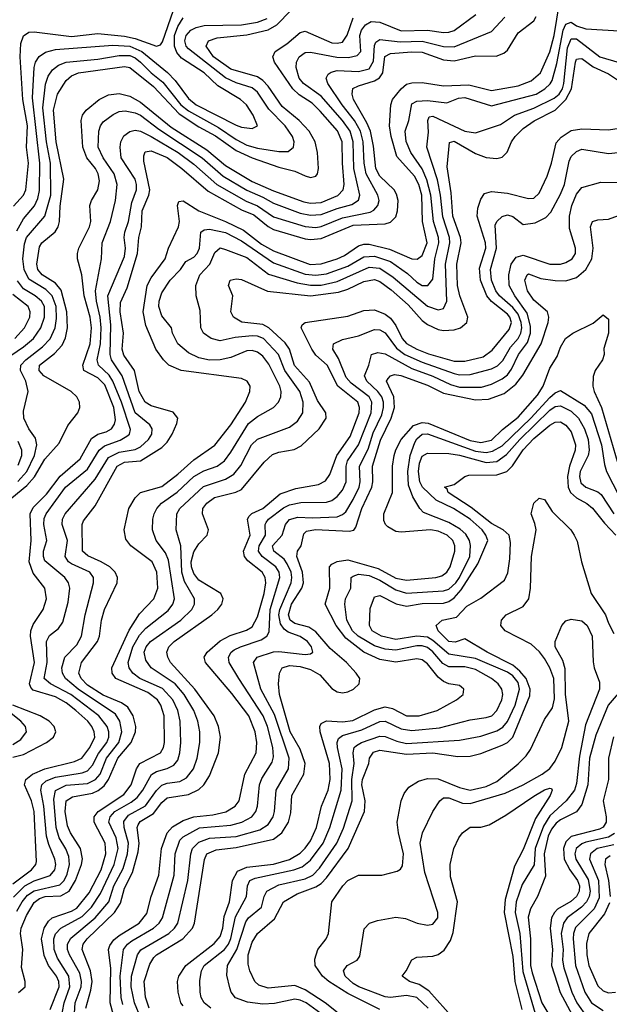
# Model space of a CAD drawing. Header units: inches. Extents: x 990535 to 1117859, y 769386 to 892122.
# Tile 734 of 1056: x 1061436 to 1063653, y 845364 to 849070. Entities that reach past the tile are written whole.
import ezdxf

# ---------------------------------------------------------------- set-up
doc = ezdxf.new("R2010")
doc.units = ezdxf.units.IN
doc.header["$MEASUREMENT"] = 0
doc.layers.add('B0864', color=7, linetype='Continuous')

msp = doc.modelspace()

# ---------------------------------------------------------------- linework, layer by layer
at = {"layer": 'B0864', "color": 5}
for points, elevation in [([(1061405.7, 847270), (1061462.9, 847317.1), (1061491.1, 847348.9), (1061530, 847416.2), (1061584.2, 847475.8), (1061616.9, 847543.1), (1061654, 847590), (1061661.3, 847610), (1061659.9, 847630), (1061650.9, 847650), (1061629.4, 847670), (1061526.3, 847730), (1061509.2, 847750), (1061509.9, 847770), (1061566.7, 847813.3), (1061595.1, 847844.9), (1061607.7, 847872.3), (1061615.2, 847910), (1061612.6, 847970), (1061591.3, 848051.3), (1061570, 848078.1), (1061519.7, 848110), (1061503.5, 848130), (1061499.9, 848150), (1061510, 848215.5), (1061519.2, 848230), (1061568.7, 848271.3), (1061580.3, 848290), (1061585.6, 848310), (1061588.3, 848368.3), (1061601.6, 848470), (1061573.1, 848610), (1061562.2, 848730), (1061578.2, 848790), (1061610, 848841.3), (1061630, 848858.8), (1061656.8, 848870), (1061830, 848893.7), (1061850, 848890), (1061939, 848819), (1062035.3, 848715.3), (1062110, 848666.4), (1062172.6, 848632.6), (1062250, 848577), (1062310, 848549.4), (1062410, 848514.9), (1062470, 848500.3), (1062510, 848482.3), (1062530, 848476.3), (1062550, 848481.6), (1062556, 848490), (1062559.5, 848510), (1062555.6, 848570), (1062546.8, 848610), (1062524.7, 848650), (1062486.5, 848690), (1062423, 848743), (1062370, 848820.1), (1062350, 848841.3), (1062330, 848854.6), (1062230, 848884.3), (1062164.5, 848930), (1062137.6, 848970), (1062145.9, 848990), (1062177.8, 849002.2), (1062290, 849012.5), (1062370, 849032), (1062402.8, 849050), (1062455.4, 849104.6)], 3020), ([(1061411.8, 848368.2), (1061449.9, 848410), (1061458.6, 848430), (1061469, 848530), (1061460.7, 848590), (1061464.3, 848670), (1061447.2, 848770), (1061437.8, 848930), (1061440.1, 848979.9), (1061450.3, 849009.7), (1061470, 849022.7), (1061490, 849024.1), (1061630, 849007), (1061730, 849017.8), (1061830, 849008), (1061870, 848998.8), (1061950, 848969.7), (1061965, 848975), (1061973, 848987), (1062014.1, 849105.9)], 3080), ([(1061550, 845344.2), (1061584, 845430), (1061582.8, 845450), (1061574.5, 845470), (1061543.6, 845510), (1061527.2, 845547.2), (1061517.6, 845610), (1061527.3, 845650), (1061543.4, 845676.6), (1061557.7, 845690), (1061630, 845714.6), (1061650, 845726.5), (1061696.9, 845783.1), (1061741.9, 845870), (1061760.2, 845930), (1061757.5, 845970), (1061715.6, 846050), (1061715.8, 846070), (1061731.3, 846090), (1061826.7, 846153.3), (1061854.3, 846190), (1061875.5, 846250), (1061887.8, 846270), (1061965.3, 846310), (1061976.5, 846330), (1061980.4, 846350), (1061979.5, 846450), (1061967, 846490), (1061954.2, 846510), (1061917.1, 846537.1), (1061796.6, 846590), (1061782.8, 846610), (1061782.4, 846630), (1061847.2, 846772.8), (1061886.4, 846833.6), (1061939.9, 846890), (1061954.6, 846930), (1061951.4, 846990), (1061933.3, 847030), (1061853.2, 847090), (1061834.2, 847114.2), (1061828.4, 847150), (1061845.8, 847230), (1061869.9, 847270), (1061889.9, 847290), (1061970, 847313.5), (1062030, 847359.4), (1062090, 847413.8), (1062170, 847468.6), (1062230, 847544.7), (1062285.2, 847630), (1062301.7, 847670), (1062302.2, 847690), (1062290.9, 847710), (1062270, 847719.9), (1062043, 847750), (1061996.8, 847770), (1061976.4, 847790), (1061947.9, 847830), (1061910, 847918.9), (1061900.1, 847970), (1061915.4, 848070), (1061930, 848097.8), (1061982.2, 848170), (1061995.6, 848210), (1062033.2, 848290), (1062036.9, 848310), (1062029.6, 848370), (1062034.3, 848385.7), (1062050, 848388.4), (1062110, 848350), (1062210, 848310.8), (1062277.2, 848277.2), (1062344.9, 848224.9), (1062390, 848199.9), (1062528.3, 848148.3), (1062570, 848150.8), (1062630, 848169.6), (1062657.2, 848182.8), (1062710, 848218.8), (1062730, 848224.6), (1062750, 848224.7), (1062826.3, 848206.3), (1062910, 848169.4), (1062931.2, 848168.8), (1062950, 848182.5), (1062968.1, 848230), (1062950.6, 848310), (1062947.8, 848410), (1062936.4, 848450), (1062920.5, 848480.5), (1062854.7, 848554.7), (1062833.5, 848630), (1062827.2, 848670), (1062832.2, 848750), (1062837.9, 848770), (1062870, 848809.7), (1062890, 848827.1), (1062910, 848832.7), (1062950, 848833.7), (1063030, 848820.9), (1063125.2, 848825.2), (1063210, 848802.9), (1063310, 848821.5), (1063359.9, 848840.1), (1063394.2, 848870), (1063430, 848949), (1063446.6, 849010), (1063466.4, 849133.6)], 2880), ([(1061410, 845817.8), (1061479.7, 845870), (1061496.1, 845890), (1061499, 845901), (1061489.5, 846090), (1061480.2, 846130), (1061453.3, 846190), (1061458.3, 846210), (1061484.3, 846230), (1061530, 846250.7), (1061642.3, 846277.7), (1061668.9, 846290), (1061700, 846330), (1061718.2, 846370), (1061716.1, 846390), (1061706.8, 846410), (1061691.4, 846430), (1061647.2, 846470), (1061610, 846498.7), (1061570, 846521.2), (1061486.6, 846546.6), (1061476.9, 846556.9), (1061472.8, 846570), (1061491.5, 846650), (1061476.5, 846750), (1061477.6, 846770), (1061486.6, 846793.4), (1061524.4, 846850), (1061536.3, 846890), (1061529.9, 846930), (1061486.5, 846986.5), (1061471.7, 847030), (1061479, 847110), (1061475.2, 847210), (1061485.9, 847234.1), (1061536, 847284), (1061587.6, 847352.4), (1061663.2, 847416.8), (1061706, 847494), (1061729.9, 847510), (1061761, 847519), (1061780.6, 847530), (1061792.6, 847547.4), (1061795.7, 847564.3), (1061789.1, 847610), (1061755.3, 847695.3), (1061730, 847721.5), (1061676.9, 847750), (1061672.6, 847770), (1061700.4, 847850), (1061705.5, 847910), (1061700.1, 847950), (1061678.2, 848030), (1061669.7, 848109.7), (1061652.9, 848170), (1061652.7, 848190), (1061658.5, 848210), (1061698.3, 848290), (1061702.8, 848310), (1061699.5, 848370), (1061705.9, 848390), (1061729.9, 848430), (1061736.2, 848463.8), (1061730.9, 848490), (1061720.3, 848510), (1061687.5, 848550), (1061673.4, 848590), (1061667, 848690), (1061671.7, 848710), (1061685.3, 848730), (1061734.1, 848770), (1061770, 848787.6), (1061810, 848791.7), (1061850, 848782.2), (1061890, 848759.8), (1062005.5, 848665.5), (1062139.5, 848579.5), (1062210, 848520.6), (1062310, 848460.6), (1062390, 848426.3), (1062505, 848385), (1062530, 848379.6), (1062570, 848381.3), (1062631.9, 848408.1), (1062652.2, 848430), (1062656.5, 848450), (1062649.3, 848530), (1062648.8, 848610), (1062631.3, 848651.3), (1062565.9, 848725.9), (1062535.5, 848755.5), (1062487.1, 848787.1), (1062463.1, 848810), (1062394.5, 848910), (1062387.2, 848930), (1062396.2, 848950), (1062440.8, 848979.2), (1062490, 849022.3), (1062510, 849027.1), (1062610, 848983.3), (1062630, 848981.1), (1062650, 848985.4), (1062668, 849012), (1062690, 849076.9)], 2980), ([(1061412.6, 845767.4), (1061454.6, 845810), (1061490, 845828.2), (1061550, 845848.6), (1061567.7, 845870), (1061571.1, 845890), (1061568.3, 845910), (1061545, 845965), (1061536.7, 845996.7), (1061526.8, 846110), (1061515.2, 846170), (1061519.1, 846190), (1061535, 846205), (1061570, 846219.2), (1061670, 846235.1), (1061690, 846243.2), (1061710, 846264.6), (1061731.5, 846308.5), (1061763.7, 846350), (1061771.3, 846370), (1061770.9, 846390), (1061764.3, 846410), (1061733.3, 846450), (1061628.1, 846530), (1061550.9, 846570), (1061527.4, 846590), (1061538.4, 846650), (1061536.6, 846730), (1061548.2, 846751.8), (1061582.1, 846777.9), (1061597.8, 846802.2), (1061618.1, 846878.1), (1061623.9, 846930), (1061618.9, 846950), (1061605.6, 846970), (1061530, 847032.9), (1061524.5, 847050), (1061525.6, 847070), (1061537.9, 847110), (1061526.7, 847170), (1061527.9, 847192.1), (1061534.7, 847210), (1061607.3, 847310), (1061690, 847378.7), (1061733.9, 847450), (1061754.2, 847465.8), (1061812.9, 847487.1), (1061838.2, 847501.8), (1061848.5, 847510), (1061852.6, 847527.4), (1061818.9, 847630), (1061785.7, 847710), (1061772.2, 847732.2), (1061732.4, 847770), (1061727.3, 847790), (1061739, 847850), (1061741.6, 847910), (1061738.7, 847950), (1061724, 848010), (1061720.8, 848050), (1061743.1, 848170), (1061745.2, 848230), (1061777.5, 848310), (1061796, 848390), (1061802.3, 848450), (1061791.5, 848490), (1061749, 848550), (1061731.3, 848590), (1061733.8, 848650), (1061738.9, 848670), (1061750, 848685.7), (1061786.6, 848713.4), (1061810, 848724), (1061832.8, 848727.2), (1061870, 848719.9), (1061890, 848710.3), (1061958.4, 848658.4), (1062122.1, 848550), (1062200.9, 848480.9), (1062290, 848427.7), (1062350, 848401.8), (1062390, 848378.8), (1062490, 848342.1), (1062530, 848334.1), (1062570, 848336.7), (1062630, 848359.6), (1062685.4, 848374.6), (1062709.9, 848390.1), (1062715.4, 848410), (1062692, 848510), (1062689.8, 848610), (1062678.1, 848650), (1062650.4, 848690), (1062570, 848781.6), (1062503.5, 848830), (1062487.3, 848850), (1062476, 848890), (1062477.2, 848910), (1062487.1, 848930), (1062510, 848946.4), (1062530, 848947.7), (1062628.7, 848928.7), (1062672.2, 848927.8), (1062705.3, 848934.7), (1062718.8, 848950), (1062715.3, 849010), (1062720.9, 849030), (1062736.6, 849050), (1062757.2, 849062.8), (1062790, 849061.2), (1062870, 849027.9), (1062970, 849030), (1063030, 849021.8), (1063050, 849022.4), (1063070, 849029.7), (1063151, 849089)], 2960), ([(1061424.2, 848275.8), (1061450, 848320.3), (1061491.1, 848368.9), (1061503.5, 848396.5), (1061510, 848426.7), (1061511, 848530), (1061484.1, 848775.9), (1061489.5, 848890.5), (1061495, 848910), (1061508.8, 848931.2), (1061532.8, 848947.2), (1061570, 848957.2), (1061786.3, 848973.7), (1061850.2, 848970.2), (1061894.6, 848950), (1061991.4, 848871.4), (1062021, 848841), (1062070, 848773.7), (1062099.3, 848750), (1062250, 848672.8), (1062270, 848665.3), (1062310, 848660.2), (1062330.7, 848670), (1062313.6, 848710), (1062288.2, 848750), (1062266.5, 848770), (1062181.1, 848821.1), (1062129.4, 848870), (1062044.8, 848924.8), (1062027, 848947), (1062018.2, 848970), (1062017.8, 849010), (1062030, 849044.9), (1062050, 849076.7)], 3060), ([(1061425.4, 845714.6), (1061444.7, 845750), (1061465.5, 845774.5), (1061490, 845791.7), (1061586.4, 845813.6), (1061602.8, 845830), (1061614.4, 845854.4), (1061622.9, 845890), (1061620.7, 845920.7), (1061609.6, 845949.6), (1061584.6, 845990), (1061573.3, 846030), (1061564.2, 846135.8), (1061570.8, 846169.2), (1061610, 846188.4), (1061690, 846194.5), (1061720.9, 846210), (1061738, 846230), (1061762.5, 846290), (1061808.3, 846350), (1061819.7, 846390), (1061812.8, 846430), (1061796.5, 846456.5), (1061655.5, 846550), (1061608, 846590), (1061596.3, 846610), (1061594.1, 846630), (1061605.8, 846670), (1061650, 846717.3), (1061668.5, 846750), (1061681.3, 846830), (1061713.8, 846950), (1061713.1, 846970), (1061699, 846990), (1061630, 847021.6), (1061619.1, 847030), (1061606.7, 847050), (1061615, 847110), (1061595, 847170), (1061596.5, 847190), (1061606.8, 847210), (1061719, 847341), (1061770, 847422.3), (1061810, 847442.5), (1061870, 847452.6), (1061890, 847461.7), (1061920.6, 847490), (1061932.6, 847510), (1061933.3, 847530), (1061924.6, 847544.6), (1061869.5, 847590), (1061821.4, 847730), (1061780.4, 847790), (1061776.1, 847810), (1061778.6, 847921.4), (1061766.7, 848030), (1061830, 848179.2), (1061834.1, 848210), (1061828.1, 848250), (1061830.6, 848270), (1061844.3, 848310), (1061858, 848382), (1061874.7, 848430), (1061875.5, 848450), (1061869.9, 848470), (1061816.8, 848550), (1061813.2, 848590), (1061816, 848610), (1061826.8, 848633.2), (1061850, 848648.5), (1061870, 848653.9), (1061890, 848650.1), (1061930, 848630.5), (1062031.3, 848570), (1062090, 848526.1), (1062176.8, 848450), (1062286.9, 848386.9), (1062330, 848369.6), (1062390, 848328.1), (1062510, 848291.4), (1062550, 848288.4), (1062570, 848292.1), (1062650, 848324.3), (1062754.3, 848345.7), (1062767.5, 848352.5), (1062783.1, 848370), (1062787.7, 848390), (1062783, 848410), (1062738.4, 848490), (1062731.5, 848530), (1062727.2, 848610), (1062717.6, 848650), (1062695.4, 848690), (1062648.2, 848750), (1062594.1, 848830), (1062587.9, 848850), (1062595.7, 848864.3), (1062607.1, 848872.9), (1062630, 848878.1), (1062710, 848875.3), (1062750, 848885.6), (1062766.5, 848913.5), (1062770, 848972.9), (1062775.1, 848984.9), (1062790, 848995.5), (1062867.1, 848987.1), (1062950, 848989.6), (1063030, 848969.1), (1063070, 848967.4), (1063210, 849025.1), (1063260.3, 849079.7)], 2940), ([(1061428.8, 847331.2), (1061462.6, 847370), (1061491.3, 847430), (1061499.9, 847470), (1061494.7, 847494.7), (1061469.9, 847530), (1061451.6, 847570), (1061450, 847596), (1061467.6, 847670), (1061458.4, 847710), (1061438.1, 847750), (1061439.9, 847770), (1061458.2, 847790), (1061521.9, 847838.1), (1061550, 847868.9), (1061568.5, 847910), (1061574.3, 847945.7), (1061572.6, 847990), (1061557.5, 848030), (1061534.1, 848054.1), (1061470, 848092.9), (1061452.1, 848130), (1061446.9, 848170), (1061453.6, 848226.4), (1061461.6, 848250), (1061530, 848330), (1061553.1, 848410), (1061551.4, 848530), (1061536.2, 848610), (1061522.1, 848737.9), (1061533.2, 848826.8), (1061543.2, 848856.8), (1061558.9, 848881.1), (1061581.2, 848898.8), (1061610, 848910.3), (1061730, 848921.2), (1061810, 848935.7), (1061850, 848934.7), (1061870, 848926.3), (1061890, 848910.5), (1061929.5, 848870), (1061974.3, 848834.3), (1062042.1, 848750), (1062070, 848726.8), (1062183.9, 848663.9), (1062250, 848619), (1062290, 848597.8), (1062330, 848585.9), (1062410, 848573.8), (1062445.6, 848574.4), (1062466.1, 848590), (1062467.8, 848610), (1062461.9, 848630), (1062433.6, 848670), (1062373.3, 848733.3), (1062330, 848796.7), (1062310, 848813.5), (1062250, 848832.2), (1062210, 848851.1), (1062070, 848960.1), (1062062.3, 848970), (1062056.9, 848990), (1062062.1, 849010), (1062079.7, 849030), (1062099.3, 849040.7), (1062130, 849048.3), (1062270, 849050.6), (1062330, 849060.9), (1062365.9, 849074.1)], 3040), ([(1061431, 845409), (1061455.8, 845430), (1061456.6, 845450), (1061442.6, 845502.6), (1061447.6, 845570), (1061438.6, 845630), (1061441.5, 845650), (1061461.3, 845698.7), (1061490, 845746.6), (1061510, 845762.2), (1061530.8, 845769.2), (1061590, 845772.5), (1061621.7, 845790), (1061645.3, 845830), (1061667.8, 845890), (1061671.4, 845911.4), (1061664.6, 845950), (1061626.5, 846010), (1061615.5, 846035.5), (1061606.4, 846090), (1061610.4, 846129.6), (1061634.5, 846145.5), (1061710, 846159.2), (1061731.1, 846168.9), (1061753.1, 846186.9), (1061770.2, 846210), (1061804.5, 846290), (1061854.9, 846350), (1061871.6, 846390), (1061871.8, 846410), (1061862.6, 846450), (1061842.4, 846482.4), (1061818.4, 846498.4), (1061750, 846527.5), (1061690, 846564.6), (1061666.4, 846590), (1061658.3, 846610), (1061667.9, 846650), (1061728.2, 846730), (1061735.7, 846750), (1061743.7, 846810), (1061754.3, 846850), (1061802.4, 846950), (1061803.2, 846970), (1061794.9, 846990), (1061775, 847010), (1061742, 847030), (1061691.9, 847051.9), (1061671.9, 847070), (1061670.8, 847170), (1061675.9, 847184.1), (1061719.9, 847240.1), (1061802.8, 847390), (1061830, 847404.1), (1061890.1, 847409.9), (1061970, 847459.3), (1061990, 847479.6), (1062008.8, 847510), (1062026.5, 847550), (1062029.8, 847569.8), (1062012.3, 847592.3), (1061930, 847616.8), (1061908, 847630), (1061884.6, 847670), (1061867.4, 847750), (1061827.2, 847807.2), (1061821.4, 847830), (1061825.8, 847890), (1061813.7, 847970), (1061815.1, 848004.9), (1061839.2, 848060.8), (1061878.9, 848190), (1061884, 848250), (1061893.6, 848290), (1061896.5, 848350), (1061921.3, 848410), (1061924.5, 848430), (1061902.8, 848537.2), (1061902.1, 848557.9), (1061907.1, 848572.9), (1061930, 848576), (1061990, 848551), (1062045.3, 848510), (1062144.3, 848424.3), (1062270, 848354.2), (1062315.8, 848335.8), (1062370, 848291.3), (1062390, 848280), (1062510, 848245.7), (1062530, 848242.2), (1062570, 848246.6), (1062690, 848296), (1062810, 848302.1), (1062830, 848307.8), (1062850, 848328.2), (1062857.1, 848350), (1062859.5, 848390), (1062853.5, 848413.5), (1062844.2, 848430), (1062790, 848481.6), (1062775.4, 848510), (1062766.5, 848593.5), (1062754.9, 848650), (1062741.9, 848681.9), (1062690.9, 848770), (1062686.2, 848790), (1062689.3, 848810.7), (1062710, 848821.6), (1062770, 848839.6), (1062788.9, 848851.1), (1062801.1, 848870), (1062809.1, 848930.9), (1062830, 848942.9), (1062910, 848948.9), (1062950, 848947.4), (1063030, 848919.4), (1063070, 848914.9), (1063150, 848933.6), (1063227.5, 848932.5), (1063256.4, 848943.6), (1063270, 848955.2), (1063310, 849021.1), (1063370, 849065.9), (1063377.9, 849082.1)], 2920), ([(1061590, 845304.1), (1061602.9, 845370), (1061624.7, 845430), (1061620.5, 845470), (1061578.3, 845538.3), (1061565.6, 845570), (1061563.6, 845610), (1061570.6, 845629.4), (1061590, 845650.4), (1061670, 845694.9), (1061705.4, 845730), (1061739.2, 845780.8), (1061791.5, 845890), (1061806.2, 845950), (1061798, 845990), (1061771, 846050), (1061775.7, 846070), (1061793.9, 846090), (1061855.2, 846124.8), (1061877, 846143), (1061898.4, 846170), (1061930.9, 846229.1), (1061950, 846240.9), (1061990, 846251.4), (1062015.5, 846264.5), (1062030, 846283.5), (1062038.4, 846310), (1062041.9, 846350), (1062039.5, 846430), (1062030.8, 846470), (1062011.6, 846510), (1061973, 846553), (1061886.9, 846590), (1061861.2, 846610), (1061847.5, 846630), (1061843.6, 846650), (1061860.8, 846710), (1061886.2, 846753.8), (1061910, 846780.1), (1061994, 846846), (1062011.5, 846870), (1062017.3, 846890), (1061995.1, 847035.1), (1061983.5, 847063.5), (1061949.3, 847110), (1061935.2, 847150), (1061935.9, 847190), (1061941.7, 847210), (1061951.3, 847230), (1061969.4, 847250), (1062027.8, 847292.2), (1062090, 847350.1), (1062127.7, 847372.3), (1062178.3, 847390), (1062205.4, 847410), (1062230, 847442), (1062296.2, 847550), (1062330, 847576.4), (1062390.3, 847609.7), (1062409.2, 847630), (1062418.3, 847650), (1062419.1, 847670), (1062413.7, 847690), (1062373.2, 847773.2), (1062350, 847803.5), (1062330, 847818.2), (1062310, 847824.7), (1062290, 847823.1), (1062230, 847798.2), (1062190, 847789.1), (1062150, 847788.5), (1062110, 847796.7), (1062070, 847816), (1062030.5, 847850), (1062010.6, 847890), (1062006, 847910), (1061970, 847955.6), (1061959.5, 847990), (1061960.3, 848010), (1061970, 848041.6), (1062001.1, 848090), (1062039.9, 848130), (1062060.5, 848159.5), (1062090, 848176.5), (1062103.5, 848190), (1062112.2, 848210), (1062117.2, 848270), (1062130, 848278.7), (1062150, 848281.5), (1062210, 848268.7), (1062270, 848238.2), (1062390, 848155.3), (1062510, 848112), (1062550, 848108.3), (1062590, 848113.8), (1062670, 848141.9), (1062730, 848177.9), (1062770, 848180.2), (1062830, 848160), (1062894.2, 848114.2), (1062930, 848082.5), (1062950, 848069.7), (1062971.1, 848068.9), (1062990, 848092.7), (1062997.2, 848170), (1063011.8, 848230), (1063010.8, 848250), (1062991.6, 848310), (1062982.4, 848410), (1062966.9, 848466.9), (1062949.2, 848509.2), (1062907.1, 848570), (1062888.9, 848611.1), (1062885.2, 848650), (1062899.5, 848690), (1062910, 848753.6), (1062930, 848763.5), (1062970, 848765.9), (1063042.5, 848757.5), (1063085.6, 848774.4), (1063110, 848777.5), (1063210, 848745.7), (1063377.7, 848790), (1063410.8, 848810), (1063431.3, 848828.7), (1063438.5, 848841.5), (1063455.5, 848904.5), (1063479.3, 849030), (1063490, 849053.6), (1063510, 849061), (1063530, 849047.1), (1063564.7, 849035.3), (1063690, 849027.6)], 2860), ([(1061639.3, 845290), (1061644.1, 845370), (1061666.2, 845430), (1061667.6, 845450), (1061661.2, 845481.2), (1061622.7, 845550), (1061615.7, 845570), (1061615.5, 845590), (1061627.3, 845612.7), (1061719.9, 845690), (1061770.9, 845750), (1061790.2, 845810), (1061824.8, 845875.2), (1061841.5, 845930), (1061845.2, 845970), (1061828, 846030), (1061827.4, 846052.6), (1061844.3, 846075.7), (1061909.1, 846110.9), (1061950, 846168.6), (1061970, 846188.5), (1061990, 846195.9), (1062037.4, 846202.6), (1062063.1, 846216.9), (1062088.8, 846250), (1062103.3, 846290), (1062112.9, 846350), (1062113.6, 846390), (1062106, 846430), (1062090.2, 846470), (1062053.8, 846530), (1062020.6, 846570), (1061930.4, 846630), (1061910, 846659.8), (1061903.5, 846690), (1061910.7, 846710), (1061927.7, 846730), (1062041.2, 846810), (1062082.6, 846850), (1062093.2, 846870), (1062093.5, 846890), (1062055.6, 846955.6), (1062045.1, 846990), (1062041.2, 847090), (1062023.9, 847150), (1062027.2, 847210), (1062038.3, 847230), (1062127.1, 847312.9), (1062210, 847340.7), (1062240.6, 847359.4), (1062267.7, 847392.3), (1062308, 847470), (1062330, 847490.6), (1062450, 847536.3), (1062481, 847559), (1062500.4, 847590), (1062501.8, 847630), (1062489.9, 847670), (1062432.3, 847750), (1062409.7, 847810), (1062352.5, 847870), (1062330, 847879.4), (1062310, 847880.5), (1062246, 847874), (1062190, 847861.5), (1062155.6, 847870), (1062127.2, 847890), (1062116.9, 847910), (1062115, 847975), (1062098.8, 848030), (1062098, 848070), (1062112.9, 848110), (1062150.7, 848149.3), (1062170, 848193.7), (1062190, 848211.6), (1062210, 848205.5), (1062290, 848174.4), (1062372, 848112), (1062479.3, 848079.3), (1062530, 848071), (1062570, 848071.2), (1062630, 848084.3), (1062750, 848138.5), (1062790, 848134.7), (1062840.7, 848100.7), (1062970, 847991.5), (1063010, 847977.7), (1063030, 847983.5), (1063041.8, 848010), (1063036.8, 848150), (1063053.2, 848230), (1063052.2, 848250), (1063027.7, 848327.7), (1063018.5, 848410), (1063006.7, 848466.7), (1062966.7, 848590), (1062973.2, 848646.8), (1062971.4, 848690), (1062976, 848704), (1062990, 848707.3), (1063110, 848650.9), (1063150, 848643.8), (1063244.6, 848675.4), (1063296.5, 848710), (1063370, 848737.2), (1063445.5, 848774.5), (1063465, 848790), (1063477.3, 848810), (1063482.9, 848830), (1063496, 848964), (1063510, 848998), (1063530, 848997.8), (1063618.1, 848930), (1063690, 848908.6)], 2840), ([(1061684.5, 845350), (1061703.2, 845416.8), (1061707.6, 845450), (1061701.7, 845490), (1061670.2, 845570), (1061674.2, 845590), (1061689.3, 845610), (1061792, 845710), (1061815.2, 845744.8), (1061830, 845801.4), (1061860.1, 845859.9), (1061881.8, 845938.2), (1061884.9, 845970), (1061877.2, 846030), (1061880.9, 846039.1), (1061888.5, 846051.5), (1061938.3, 846081.7), (1061970, 846123.6), (1061990, 846141.5), (1062070, 846153.8), (1062110, 846172.6), (1062127.8, 846190), (1062150, 846223.9), (1062182.9, 846310), (1062191, 846370), (1062183.5, 846410), (1062166.5, 846450), (1062094.7, 846550), (1062003.4, 846650), (1061992.6, 846670), (1061989.1, 846690), (1061996.3, 846710), (1062016.4, 846730), (1062158.7, 846830), (1062181.5, 846850), (1062195.8, 846870), (1062200.5, 846890), (1062192.3, 846910), (1062110, 846960.6), (1062090, 846985.5), (1062081.8, 847010), (1062080.5, 847030), (1062090, 847067.2), (1062110, 847097.1), (1062141.1, 847130), (1062145.4, 847150), (1062123.7, 847210), (1062125, 847230), (1062139.2, 847250), (1062168.9, 847271.1), (1062248.4, 847291.6), (1062270, 847302.2), (1062355.4, 847404.6), (1062387.1, 847432.9), (1062410, 847442.8), (1062468, 847452), (1062494.1, 847465.9), (1062562.2, 847530), (1062588.5, 847570), (1062586.8, 847590), (1062556.1, 847636.1), (1062525.2, 847705.2), (1062468.8, 847768.8), (1062450.4, 847830), (1062433.6, 847853.6), (1062373.2, 847910), (1062350, 847923.3), (1062271.6, 847931.6), (1062239.3, 847950), (1062229.3, 847970), (1062236.7, 848030), (1062221.1, 848070), (1062227.3, 848090), (1062250, 848094.2), (1062270, 848092.2), (1062368.3, 848048.3), (1062530, 848031.2), (1062635.2, 848044.8), (1062670, 848055.8), (1062730, 848084.7), (1062770, 848091.6), (1062790, 848084.5), (1062833.5, 848053.5), (1062897.2, 847997.2), (1062950, 847937.6), (1062970, 847923.2), (1063010, 847904.3), (1063030, 847899.9), (1063070, 847902.2), (1063093.3, 847910), (1063117.2, 847930), (1063120.8, 847950), (1063091.2, 848031.2), (1063082.6, 848070), (1063079.6, 848150), (1063096.7, 848230), (1063093.6, 848250), (1063064.5, 848330), (1063058.3, 848418.3), (1063043.9, 848516.1), (1063051.7, 848608.3), (1063070, 848612.3), (1063150, 848566.9), (1063190, 848551.6), (1063230, 848547.8), (1063250, 848552.3), (1063269, 848571), (1063285.5, 848610), (1063299.9, 848630), (1063330, 848659.9), (1063371, 848689), (1063450, 848729.6), (1063490, 848769.4), (1063510.9, 848810), (1063525.7, 848910), (1063530, 848921), (1063537.1, 848922.9), (1063550, 848923.8), (1063593.1, 848893.1), (1063650, 848866.2), (1063710, 848825.6)], 2820), ([(1061796.7, 845290), (1061776, 845370), (1061779, 845499), (1061770, 845570), (1061775.1, 845584.9), (1061790, 845606.6), (1061810, 845623.6), (1061885.2, 845670), (1061913.7, 845706.3), (1061930.6, 845770), (1061959.5, 845850), (1061968.8, 845950), (1061990.4, 846009.6), (1062010, 846031.8), (1062050, 846055.7), (1062090, 846069.1), (1062162.3, 846077.7), (1062211.1, 846088.9), (1062246.7, 846110), (1062260.5, 846130), (1062283, 846230), (1062324.6, 846310), (1062328, 846350), (1062321.1, 846390), (1062297.7, 846450), (1062233.6, 846533.6), (1062133.9, 846650), (1062129.9, 846670), (1062140.6, 846690), (1062190, 846731.9), (1062227.4, 846752.6), (1062288.1, 846771.9), (1062310, 846785), (1062330, 846821.8), (1062355.2, 846910), (1062361.8, 846950), (1062359.5, 846970), (1062347.7, 846990), (1062293.7, 847033.7), (1062280.6, 847050), (1062277.5, 847070), (1062302.3, 847130), (1062292.5, 847190), (1062298.7, 847201.3), (1062308.2, 847211.8), (1062350, 847230.3), (1062415.2, 847284.8), (1062474.8, 847305.2), (1062559, 847321), (1062585.3, 847334.7), (1062602.3, 847357.7), (1062628.6, 847430), (1062678.8, 847501.2), (1062712, 847590), (1062714, 847610), (1062706.9, 847630), (1062632.3, 847690), (1062592.3, 847770), (1062550, 847807.5), (1062533.9, 847830), (1062494.1, 847910), (1062498, 847922), (1062509.9, 847930.1), (1062670, 847953.9), (1062730, 847975), (1062770, 847977.9), (1062810, 847961.9), (1062830, 847946.1), (1062850, 847918.6), (1062874.3, 847870), (1062890, 847851), (1062929.6, 847830), (1062972.8, 847812.8), (1063070, 847784.7), (1063110, 847784.2), (1063178.6, 847801.4), (1063213.4, 847826.6), (1063276.3, 847903.7), (1063285.5, 847930), (1063279.1, 847950), (1063270, 847961), (1063209.8, 848009.8), (1063193.3, 848030), (1063169.5, 848090), (1063165.1, 848134.9), (1063188.6, 848210), (1063187.8, 848230), (1063156.4, 848330), (1063158.9, 848361.1), (1063170, 848394), (1063183.8, 848416.2), (1063210, 848423.3), (1063270, 848417.6), (1063350, 848396.8), (1063370, 848398.7), (1063390, 848417.2), (1063419.1, 848480.9), (1063436.1, 848530), (1063453.7, 848606.3), (1063472.3, 848627.7), (1063510, 848653.2), (1063550, 848659.2), (1063650, 848655.4), (1063714.6, 848665.4)], 2780), ([(1061823, 845363), (1061817.7, 845390), (1061813.6, 845470), (1061826.2, 845570), (1061841.2, 845590), (1061857.4, 845602.6), (1061939, 845650), (1061959.9, 845670), (1061972.7, 845690), (1062017.2, 845850), (1062020.9, 845930), (1062038, 845982), (1062050, 845994.6), (1062111.6, 846028.4), (1062230, 846038.3), (1062270.7, 846049.3), (1062308.2, 846070), (1062323.8, 846090), (1062330.6, 846110), (1062337.7, 846190), (1062346.1, 846213.9), (1062384.9, 846275.1), (1062390, 846296), (1062388.1, 846330), (1062367.2, 846410), (1062351.8, 846450), (1062259.4, 846590), (1062223.7, 846650), (1062220.8, 846670), (1062230.5, 846690), (1062242.3, 846697.7), (1062266.5, 846710), (1062344.4, 846735.6), (1062365.8, 846750), (1062373.5, 846766.5), (1062378.1, 846850), (1062414.5, 846970), (1062411.4, 846990), (1062399.3, 847010), (1062347.4, 847050), (1062333.4, 847070), (1062336.1, 847090), (1062360.4, 847130), (1062359, 847170), (1062362.9, 847177.1), (1062371.9, 847190), (1062427.8, 847232.2), (1062450, 847243.4), (1062493.1, 847253.1), (1062590, 847254.4), (1062610, 847260.8), (1062630, 847275.1), (1062650, 847299.3), (1062664.2, 847330), (1062663.9, 847390), (1062669, 847410), (1062710.6, 847470), (1062757.3, 847590), (1062760.1, 847630), (1062750.2, 847650), (1062682, 847702), (1062663.1, 847723.1), (1062634.7, 847794.7), (1062613.3, 847830), (1062615.8, 847850), (1062650, 847865.9), (1062710, 847879.9), (1062770, 847903.6), (1062790, 847902.8), (1062810, 847891), (1062853.3, 847833.3), (1062884.6, 847810), (1062950, 847780.7), (1063070, 847738.2), (1063090, 847733.4), (1063130, 847734.2), (1063210, 847755.8), (1063232.8, 847767.2), (1063253.4, 847786.6), (1063282.2, 847837.8), (1063310, 847870.5), (1063320.4, 847890), (1063323.8, 847910), (1063321.7, 847930), (1063310, 847961.6), (1063290, 847986.4), (1063240.5, 848030), (1063226.2, 848050), (1063210.8, 848090), (1063206.2, 848130), (1063229.5, 848210), (1063223.9, 848296.1), (1063229.9, 848310.1), (1063250, 848329.5), (1063270, 848335.3), (1063290, 848329), (1063330, 848299.3), (1063375.1, 848304.9), (1063414.8, 848325.2), (1063433.9, 848346.1), (1063470, 848412.8), (1063484.6, 848450), (1063502, 848538), (1063510, 848555.1), (1063530, 848574), (1063550, 848582.1), (1063650, 848565.8), (1063710, 848572.6)], 2760), ([(1061891.8, 845311.8), (1061867.4, 845370), (1061854.4, 845430), (1061855.6, 845470), (1061879.2, 845550), (1061891.2, 845568.8), (1061996.6, 845630), (1062018.1, 845650), (1062030.9, 845670), (1062067.5, 845830), (1062079.5, 845930), (1062086.1, 845950), (1062110, 845973.7), (1062150, 845989.8), (1062250, 845995.4), (1062339, 846021), (1062370, 846040.8), (1062388.5, 846070), (1062394.1, 846090), (1062400.4, 846170), (1062447.1, 846250), (1062449.7, 846290), (1062394.5, 846454.5), (1062342.7, 846550), (1062315.3, 846650), (1062329.1, 846670.9), (1062390, 846690.9), (1062410, 846692.4), (1062510, 846680.6), (1062530, 846683.4), (1062538.7, 846690), (1062533.4, 846710), (1062517.9, 846730), (1062490, 846747.8), (1062445.3, 846765.3), (1062430, 846776.6), (1062416.4, 846796.4), (1062410.7, 846830), (1062414, 846850), (1062456.7, 846950), (1062459.5, 846970), (1062457, 846990), (1062442.3, 847022.3), (1062430, 847039), (1062391.5, 847070), (1062387, 847090), (1062422.6, 847130), (1062435, 847170), (1062450.8, 847189.2), (1062482, 847198), (1062535.2, 847195.2), (1062630, 847199.3), (1062650, 847207.1), (1062661.8, 847218.2), (1062690, 847264.3), (1062712.1, 847310), (1062716.5, 847330), (1062713.7, 847390), (1062746, 847454), (1062765.1, 847514.9), (1062797.2, 847582.8), (1062804.4, 847610), (1062804.2, 847630), (1062797.5, 847650), (1062783, 847670), (1062740.9, 847710), (1062732.4, 847730), (1062749.4, 847770), (1062759.3, 847810), (1062783.3, 847816.7), (1062810, 847812.1), (1062910, 847756.8), (1062990, 847728.4), (1063056.5, 847696.5), (1063090, 847686.8), (1063173, 847687), (1063210, 847697.7), (1063250, 847718.3), (1063270, 847733.2), (1063285.6, 847754.4), (1063312.4, 847810), (1063345.1, 847854.9), (1063356.8, 847890), (1063356.5, 847916.5), (1063344.8, 847964.8), (1063298.6, 848030), (1063276.4, 848070), (1063274.9, 848110), (1063284.9, 848150), (1063303.6, 848176.4), (1063330, 848183.8), (1063430, 848150.1), (1063470, 848150.1), (1063490, 848155.6), (1063513.5, 848170), (1063525.7, 848190), (1063526.9, 848210), (1063504.2, 848284.2), (1063504, 848330), (1063512.4, 848370), (1063530, 848412.9), (1063550, 848437.8), (1063621.8, 848458.2), (1063690, 848457)], 2740), ([(1061922.4, 845350), (1061909.3, 845390.7), (1061903.6, 845450), (1061924.8, 845515.2), (1061939.9, 845540.1), (1061950, 845550.3), (1062048.8, 845610), (1062085.6, 845650), (1062093.3, 845670), (1062130.7, 845909.3), (1062140.1, 845930), (1062174, 845946), (1062250, 845954.6), (1062390, 845985.7), (1062422.2, 846010), (1062447, 846050), (1062454.9, 846085.1), (1062459.5, 846150), (1062503.9, 846230), (1062508.9, 846270), (1062490, 846324.5), (1062452.9, 846390), (1062412.5, 846530), (1062409, 846570), (1062413.3, 846610), (1062422.6, 846630), (1062450, 846639.8), (1062490, 846635.7), (1062530, 846624.1), (1062564.6, 846604.6), (1062610, 846553.1), (1062630, 846540.3), (1062650, 846536.3), (1062670, 846539.9), (1062691, 846550), (1062711.9, 846570), (1062714.5, 846590), (1062701.8, 846610), (1062665.2, 846650), (1062603.5, 846703.5), (1062550, 846766.3), (1062523.4, 846783.4), (1062470, 846797.4), (1062453, 846810), (1062446.4, 846830), (1062458.1, 846870), (1062496.4, 846930), (1062503.1, 846950), (1062498.8, 846990), (1062477.9, 847050), (1062481, 847070), (1062494.3, 847090), (1062504.7, 847135.3), (1062514.9, 847145.1), (1062548.6, 847151.4), (1062675.1, 847144.9), (1062692, 847148), (1062700.2, 847159.8), (1062722.6, 847230), (1062760.2, 847310), (1062764.4, 847330), (1062762.6, 847390), (1062793, 847487), (1062833.1, 847570), (1062845.5, 847610), (1062842.7, 847650), (1062815.9, 847710), (1062821, 847719), (1062829.9, 847730.1), (1062845.4, 847734.6), (1062869.1, 847730.9), (1062970, 847694), (1063030, 847664.6), (1063150, 847639.3), (1063198.9, 847641.1), (1063257.6, 847662.4), (1063302.2, 847697.8), (1063328.3, 847731.7), (1063397.4, 847850), (1063424, 847930), (1063426.1, 847950), (1063420.6, 847970), (1063370, 848014.7), (1063346.2, 848050), (1063335.6, 848090), (1063345, 848110), (1063350, 848112.8), (1063396, 848096), (1063450, 848087.8), (1063490, 848087.4), (1063530, 848099.6), (1063564.9, 848130), (1063588, 848170), (1063592.6, 848210), (1063582.5, 848290), (1063590, 848310.2), (1063610, 848316.3), (1063650, 848318.8), (1063750, 848355)], 2720), ([(1061378.9, 847790), (1061450, 847838.3), (1061487.5, 847870), (1061515.2, 847910), (1061528.9, 847950), (1061528.8, 847990), (1061517.5, 848010), (1061494.3, 848030), (1061450, 848057.1), (1061426.9, 848086.9)], 3060), ([(1061417.4, 847870), (1061454.1, 847910), (1061473.7, 847950), (1061475.2, 847970), (1061467.5, 847990), (1061410, 848035.2)], 3080), ([(1062050, 845358.8), (1062042.1, 845370), (1062031.4, 845410), (1062029.2, 845450), (1062034.3, 845470), (1062060.7, 845510), (1062167.2, 845592.8), (1062190, 845619.1), (1062199.6, 845650), (1062205.1, 845694.9), (1062224.3, 845750), (1062236.4, 845830), (1062254.8, 845865.2), (1062290, 845880.6), (1062390, 845892.1), (1062450, 845909.6), (1062490, 845932.9), (1062510, 845951.6), (1062530, 845979.9), (1062551.7, 846030), (1062570.5, 846110), (1062596.3, 846170), (1062603.6, 846210), (1062601.5, 846270), (1062566.2, 846390), (1062565, 846410), (1062570, 846421), (1062589.6, 846430.4), (1062650, 846426.8), (1062688.2, 846431.8), (1062770, 846472.8), (1062810, 846483.8), (1062838, 846478), (1062890, 846449.4), (1062938.7, 846450), (1063006.2, 846470), (1063079.1, 846510), (1063104.1, 846530), (1063106.8, 846550), (1063097.8, 846557.8), (1063090, 846564), (1063050, 846570.7), (1063030, 846578.9), (1063010, 846595.2), (1062970, 846646), (1062950, 846660.9), (1062930, 846664.4), (1062850, 846651.8), (1062790, 846661.5), (1062730.1, 846689.9), (1062662.7, 846742.7), (1062625.7, 846790), (1062584.3, 846870), (1062602.1, 846930), (1062600.4, 847010), (1062610, 847020.4), (1062629.6, 847030.4), (1062670, 847037.3), (1062783.8, 847003.8), (1062850, 846968.3), (1062890, 846961), (1063001.3, 846970), (1063022.9, 846977.1), (1063041.8, 846990), (1063055, 847010), (1063072, 847070), (1063072, 847090), (1063064.5, 847110), (1063044, 847130), (1063010, 847144.9), (1062981.2, 847150), (1062870, 847141.7), (1062850, 847144.1), (1062820.8, 847160.8), (1062811.3, 847170), (1062805.3, 847185.3), (1062805.3, 847210), (1062837.5, 847290), (1062837.9, 847390), (1062844.5, 847430), (1062850, 847451.5), (1062870.7, 847490), (1062917.4, 847542.6), (1062950, 847554.1), (1062971.7, 847551.7), (1063130, 847485.7), (1063170, 847478.9), (1063210, 847487), (1063251.9, 847528.1), (1063310, 847573.7), (1063383.6, 847656.4), (1063404.2, 847690), (1063430, 847758.6), (1063457.3, 847802.7), (1063470, 847837.7), (1063488.1, 847870), (1063515.9, 847890), (1063592.2, 847927.8), (1063630, 847958.9), (1063650, 847943), (1063650.1, 847890.1), (1063632.8, 847832.8), (1063633.5, 847810), (1063627.8, 847790), (1063600.3, 847750), (1063593.3, 847726.7), (1063590.9, 847690), (1063596.8, 847670), (1063623.8, 847610), (1063693.7, 847370)], 2680), ([(1062154.9, 845350), (1062128.9, 845370), (1062117.9, 845390), (1062113.8, 845410), (1062113.4, 845453.4), (1062119.5, 845490), (1062130, 845510.4), (1062205.4, 845570), (1062220.7, 845590), (1062230, 845611.6), (1062247.3, 845692.7), (1062289.3, 845770), (1062292.6, 845810), (1062301.3, 845830), (1062321.4, 845838.6), (1062466.5, 845870), (1062498.2, 845881.8), (1062530, 845906.1), (1062577.5, 845970), (1062602.4, 846030), (1062644.6, 846170), (1062648.6, 846250), (1062631.6, 846330), (1062629.7, 846350), (1062635.2, 846364.8), (1062650, 846376.3), (1062722.4, 846397.6), (1062790, 846428.1), (1062810, 846429.5), (1062870, 846400.3), (1062910, 846394.5), (1063014.8, 846405.2), (1063130, 846434.7), (1063190, 846443.4), (1063211.9, 846450), (1063230, 846469.4), (1063249.2, 846510), (1063252.8, 846530), (1063249.4, 846550), (1063234.8, 846570), (1063210.4, 846590), (1063150, 846623.8), (1063110, 846633.6), (1063050, 846633.7), (1063027.1, 846647.1), (1062990, 846690.9), (1062970, 846706.7), (1062950, 846713.7), (1062930, 846713.4), (1062850, 846696.7), (1062810, 846700.7), (1062770, 846713), (1062708.2, 846750), (1062687.6, 846770), (1062666.2, 846810), (1062658, 846870), (1062661.6, 846890), (1062681.4, 846930), (1062682.5, 846970), (1062690, 846975.6), (1062710, 846982.7), (1062750, 846977.4), (1062790, 846960.4), (1062850, 846923.5), (1062890, 846911.3), (1063030, 846920.3), (1063050, 846926.2), (1063075.6, 846950), (1063090.1, 846970), (1063128.8, 847050), (1063131.4, 847091.4), (1063127.7, 847110), (1063114, 847134), (1063092.5, 847152.5), (1063050, 847177.5), (1062955, 847215), (1062940.3, 847230), (1062914.5, 847274.5), (1062897.7, 847317.7), (1062896, 847370), (1062904.3, 847430), (1062922, 847478), (1062930, 847492.4), (1062949.2, 847510), (1062970, 847511.8), (1063150, 847446), (1063190, 847441.5), (1063214.4, 847445.6), (1063250, 847466.5), (1063357.9, 847570), (1063430, 847647.9), (1063450, 847666.1), (1063470, 847674.4), (1063559.3, 847619.3), (1063587, 847587), (1063624.1, 847470), (1063635.3, 847395.3), (1063643.2, 847370), (1063712.5, 847232.5)], 2660), ([(1062568.4, 845330), (1062513.4, 845370), (1062490, 845380.2), (1062470, 845383.1), (1062393.5, 845366.5), (1062350, 845364.9), (1062292.4, 845372.4), (1062247.9, 845387.9), (1062230.5, 845410), (1062225.5, 845425.5), (1062214.3, 845474.3), (1062217.2, 845510), (1062252.3, 845570), (1062285.6, 845674.4), (1062296.5, 845690), (1062344.8, 845730), (1062355.1, 845770), (1062365.1, 845790), (1062410, 845813.1), (1062510, 845836.3), (1062538.1, 845850), (1062563.8, 845876.2), (1062628.1, 845970), (1062653.1, 846026.9), (1062686.5, 846130), (1062685.3, 846210), (1062694.3, 846270), (1062689.9, 846310.1), (1062694.3, 846330), (1062702, 846338), (1062721.6, 846350), (1062790, 846373.6), (1062810, 846371.8), (1062853.9, 846353.9), (1062890, 846346), (1063090, 846357.6), (1063170, 846373.3), (1063230, 846392.9), (1063253.1, 846406.9), (1063270, 846428.8), (1063299.7, 846490), (1063315, 846550), (1063310, 846575.2), (1063290, 846600.8), (1063270, 846614.3), (1063150, 846665.8), (1063050, 846682), (1062990, 846733.9), (1062970, 846745.5), (1062930, 846749.1), (1062850, 846736.9), (1062796, 846750), (1062762, 846770), (1062751.7, 846790), (1062754.3, 846854.3), (1062770, 846897.8), (1062790, 846903.3), (1062851.6, 846871.6), (1062890, 846862.5), (1062950, 846872), (1063030, 846874.4), (1063050, 846879.5), (1063070, 846894), (1063095.6, 846924.4), (1063158.4, 847021.6), (1063196.4, 847110), (1063189.2, 847130), (1063175.1, 847150), (1063130.6, 847190), (1063067.6, 847230), (1063002, 847262), (1062950.5, 847310), (1062940.1, 847330), (1062935.2, 847370), (1062939.4, 847400.6), (1062950, 847427), (1062970, 847438.2), (1063050, 847437), (1063089.4, 847430.6), (1063190, 847403.1), (1063230, 847407.4), (1063267, 847433), (1063317, 847490), (1063430, 847599.8), (1063450, 847613.9), (1063470, 847617.2), (1063510, 847595.9), (1063538.1, 847570), (1063560.6, 847530), (1063573.3, 847490), (1063578, 847450), (1063573.7, 847430), (1063544.3, 847370), (1063541, 847350), (1063546.4, 847326.4), (1063565.6, 847310), (1063610, 847292.7), (1063622.4, 847282.4), (1063670.6, 847210)], 2640), ([(1062659.2, 845310), (1062585.1, 845370), (1062510, 845419.1), (1062470, 845435.1), (1062370, 845425), (1062335.5, 845435.5), (1062320.4, 845450), (1062301.7, 845490), (1062294.7, 845514.7), (1062294.8, 845550), (1062310, 845598.4), (1062329.9, 845630), (1062394.3, 845685.7), (1062428.2, 845750), (1062479.8, 845780.2), (1062550, 845806.3), (1062570, 845818.9), (1062590, 845839.8), (1062671.4, 845950), (1062732.2, 846090), (1062735.7, 846130), (1062722.6, 846190), (1062724.9, 846210), (1062748.7, 846270), (1062751.1, 846290), (1062766.4, 846313.6), (1062790, 846320.3), (1062890, 846305.1), (1062990, 846310.5), (1063083.3, 846296.7), (1063130, 846298.6), (1063170, 846308.6), (1063250, 846339.1), (1063270, 846349.1), (1063291.1, 846370), (1063354.6, 846525.4), (1063355.9, 846550), (1063340.4, 846590), (1063317.5, 846617.5), (1063290, 846639.9), (1063193.5, 846690), (1063110, 846740.2), (1063073.4, 846726.6), (1063050, 846729.4), (1063009.9, 846770), (1063002.2, 846790), (1063024.2, 846810), (1063079.1, 846820.9), (1063118, 846862), (1063170, 846892.3), (1063259.2, 846960.8), (1063272, 846988), (1063279.6, 847040.4), (1063281.6, 847101.6), (1063276.5, 847130), (1063254.3, 847150), (1063210, 847173.4), (1063133.4, 847233.4), (1063046.8, 847290), (1063043, 847303), (1063034, 847310), (1063070, 847320.6), (1063109.9, 847350.1), (1063125, 847355), (1063230, 847356.5), (1063267.9, 847370), (1063289.1, 847390.9), (1063330, 847450.7), (1063370, 847494), (1063430, 847544.2), (1063450, 847555.1), (1063470, 847556.6), (1063490, 847544.4), (1063510, 847519.3), (1063525.7, 847470), (1063524.5, 847450), (1063504.1, 847390), (1063496.3, 847350), (1063499.3, 847310), (1063507.5, 847290), (1063529.7, 847269.7), (1063568.7, 847248.7), (1063590, 847231.3), (1063635, 847175), (1063678.6, 847130)], 2620), ([(1061430, 847393.5), (1061443.6, 847430), (1061443.8, 847450), (1061430, 847481.9)], 3060), ([(1062790, 845344.5), (1062670, 845404.5), (1062597.8, 845450), (1062574.7, 845470), (1062547.5, 845510), (1062545.5, 845534.5), (1062557.6, 845570), (1062587.8, 845610), (1062597.1, 845630), (1062609.4, 845750), (1062650.9, 845810), (1062670.3, 845830), (1062710, 845850.7), (1062797.6, 845850), (1062855.3, 845864.7), (1062867.7, 845872.3), (1062875.4, 845884.6), (1062879.9, 845930), (1062860.1, 846010), (1062855.3, 846050), (1062870.4, 846130), (1062882.1, 846157.9), (1062899.2, 846180.8), (1062935.5, 846204.5), (1062970, 846213.5), (1063010, 846212.1), (1063090, 846179.6), (1063130, 846170.1), (1063190, 846183.8), (1063230, 846202.4), (1063311, 846269), (1063340.7, 846299.3), (1063356.6, 846323.4), (1063410, 846436.1), (1063439.9, 846480.1), (1063446.7, 846513.3), (1063445, 846590), (1063430.2, 846630), (1063410, 846665.1), (1063390.9, 846690.9), (1063359.9, 846719.9), (1063261.8, 846770), (1063245.3, 846790), (1063247.6, 846810), (1063265.4, 846830), (1063330, 846861.3), (1063350.3, 846890), (1063357.3, 846930), (1063360.6, 847050), (1063377.8, 847150), (1063373.9, 847173.9), (1063359.8, 847210), (1063369.7, 847250), (1063390, 847268.8), (1063410, 847263.6), (1063438.5, 847218.5), (1063508.4, 847150), (1063521.3, 847130), (1063532.6, 847107.4), (1063549, 847030), (1063584.6, 846910), (1063639.4, 846830), (1063650, 846798.3), (1063670, 846760.2)], 2580), ([(1062972.6, 845350), (1062930, 845389.3), (1062890, 845396.9), (1062830.9, 845389.1), (1062810, 845392.5), (1062711.2, 845430), (1062690, 845442.2), (1062659.7, 845470), (1062653, 845490), (1062667.8, 845510), (1062704.8, 845530), (1062714.8, 845545.2), (1062731.4, 845648.6), (1062751.1, 845668.9), (1062781.1, 845678.9), (1062850, 845691.4), (1062886.6, 845686.6), (1062930.4, 845670), (1062970, 845661.6), (1062990, 845665.5), (1063008.4, 845690), (1063008.1, 845710), (1062960, 845860), (1062942.4, 845970), (1062950.4, 846010), (1062989.8, 846090), (1063015.4, 846130), (1063030, 846140.9), (1063050, 846140.8), (1063101.4, 846121.4), (1063130, 846119.6), (1063261.8, 846158.2), (1063330, 846189.6), (1063400.7, 846230), (1063430, 846251.9), (1063450, 846278.8), (1063474.4, 846330), (1063500.6, 846430), (1063489.1, 846530.9), (1063486.8, 846626.8), (1063478, 846658), (1063449.8, 846710), (1063449.7, 846730), (1063474.5, 846790), (1063490, 846807.7), (1063510, 846813.4), (1063550, 846807.3), (1063570, 846790.4), (1063588.9, 846750), (1063592.6, 846652.6), (1063595.9, 846630), (1063616.4, 846576.4), (1063616.8, 846550), (1063563.8, 846416.2), (1063541.7, 846298.3), (1063530, 846195.4), (1063521.9, 846170), (1063491.6, 846130), (1063430, 846072.9), (1063405.4, 846034.6), (1063374.8, 845950), (1063371.4, 845888.6), (1063325.5, 845814.5), (1063302.8, 845750), (1063299, 845710), (1063317, 845630), (1063327.7, 845487.7), (1063374.1, 845330)], 2560), ([(1063718, 846570), (1063649.6, 846490), (1063603.1, 846376.9), (1063579.2, 846290), (1063572.3, 846190), (1063550, 846116.4), (1063530, 846088.3), (1063470, 846058.5), (1063454.1, 846045.9), (1063436.5, 846023.5), (1063423.5, 845996.5), (1063408.1, 845930), (1063413.8, 845846.2), (1063383.1, 845770), (1063356.6, 845723.4), (1063348.3, 845691.7), (1063357.3, 845610), (1063357.6, 845510), (1063363, 845483), (1063399.6, 845370), (1063448.2, 845288.2)], 2580), ([(1061410, 846341.8), (1061439.8, 846360.2), (1061460.6, 846390), (1061457.5, 846410), (1061440.3, 846430), (1061378.1, 846478.1)], 3040), ([(1061410, 846294.3), (1061450, 846304.6), (1061535.9, 846350), (1061562.4, 846370), (1061570.9, 846390), (1061565.3, 846410), (1061546.7, 846430), (1061513, 846450), (1061410, 846490)], 3020), ([(1063669.3, 846370.7), (1063650.9, 846290), (1063650, 846210), (1063630, 846130), (1063641.6, 846070), (1063641.4, 846050), (1063629.8, 846030.2), (1063616.6, 846023.4), (1063510, 845995.1), (1063490, 845975.2), (1063480.7, 845950), (1063483.8, 845910), (1063504.6, 845870), (1063533.6, 845830), (1063540.8, 845810), (1063539.9, 845790), (1063530, 845769.3), (1063509, 845751), (1063458.5, 845721.5), (1063446.7, 845710), (1063436.1, 845690), (1063430.7, 845650), (1063439.5, 845570), (1063436.4, 845510), (1063468, 845408), (1063550, 845256.5)], 2620), ([(1063069, 845309), (1062974.5, 845414.5), (1062938.1, 845438.1), (1062902.4, 845450), (1062874.7, 845470), (1062889.9, 845490.1), (1062910, 845531.8), (1062930, 845541.3), (1062990, 845545.8), (1063010, 845551.9), (1063031.8, 845568.2), (1063056.3, 845603.7), (1063065.5, 845634.5), (1063081.8, 845750), (1063055.8, 845844.2), (1063055, 845890), (1063068.4, 845950), (1063086.9, 845990), (1063101.5, 846010), (1063130, 846030.6), (1063170, 846030.6), (1063201, 846039), (1063264.4, 846075.6), (1063370, 846146.9), (1063410, 846171), (1063430, 846177.6), (1063436.1, 846176.1), (1063438.5, 846170), (1063430.6, 846150), (1063376, 846064), (1063330, 845947.1), (1063296.5, 845883.5), (1063262.1, 845757.9), (1063257.6, 845710), (1063290, 845544.2), (1063298.5, 845450), (1063323.9, 845343.9)], 2540), ([(1063672.5, 846007.5), (1063650, 845993.3), (1063565.5, 845974.5), (1063550, 845967.9), (1063528.6, 845950), (1063524, 845930), (1063527.3, 845910), (1063574.1, 845834.1), (1063581.2, 845790), (1063577.6, 845770), (1063567.6, 845750), (1063549.4, 845730), (1063494.7, 845690), (1063480.9, 845670), (1063472.7, 845630), (1063479.8, 845570), (1063477.9, 845530), (1063481.9, 845501.9), (1063512.8, 845410), (1063531, 845370), (1063570, 845313.9)], 2640), ([(1063670, 845964.2), (1063608, 845950), (1063582.5, 845930), (1063579.4, 845910), (1063613.3, 845830), (1063615.4, 845764.6), (1063596.1, 845723.9), (1063526.8, 845653.2), (1063518.2, 845630), (1063516.9, 845610), (1063526, 845510), (1063560.8, 845410), (1063586.6, 845370), (1063630, 845340.6)], 2660), ([(1063657.1, 845922.9), (1063639.2, 845910), (1063636.4, 845890), (1063650, 845830), (1063656.2, 845770)], 2680), ([(1063654.2, 845745.8), (1063635.8, 845704.2), (1063576.5, 845630), (1063567.2, 845592.8), (1063569, 845550), (1063576.9, 845510), (1063610, 845433.8), (1063630, 845414.7), (1063650, 845406.9), (1063676.8, 845410)], 2680)]:
    msp.add_lwpolyline(points, dxfattribs=dict(at, elevation=elevation))

doc.saveas('drawing.dxf')
